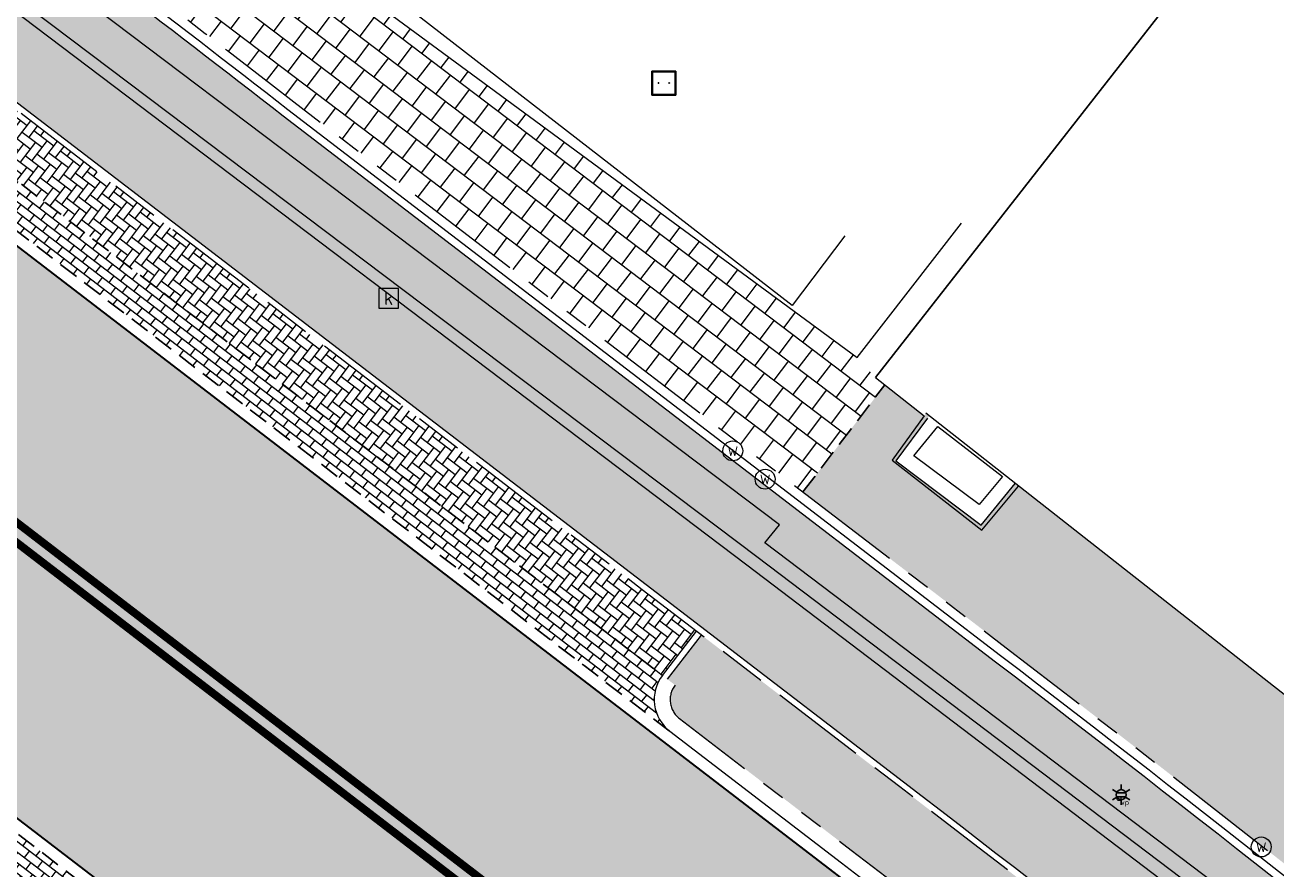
# Model space of a CAD drawing. Header units: metres. Extents: x 187916 to 189411, y 333285 to 334910.
# Tile 306 of 348: x 188947 to 188962, y 334041 to 334052. Entities that reach past the tile are written whole.
import ezdxf
from ezdxf.enums import TextEntityAlignment as Align

# ---------------------------------------------------------------- set-up
doc = ezdxf.new("R2010")
doc.units = ezdxf.units.M
for name, pattern in [('DASHED2', [0.375, 0.25, -0.125]), ('VH-OPSLUITBAND_100X200', [16, 8, -2, 4, -2]), ('VH-TROTTOIRBAND_180-200', [20, 10, -2, 2, -2, 2, -2]), ('VW-1-1_STREEP', [2, 1, -1])]:
    doc.linetypes.add(name, pattern=pattern)
for name, color, linetype, lineweight in [('B-ME-AL-MEETNETWERK_VASTPUNT-S', 253, 'Continuous', 9), ('B-ME-BC-BETONVORM-G', 253, 'Continuous', 18), ('B-ME-IE-MEUBILAIR_WEGMEUBILAIR-S', 253, 'Continuous', 18), ('B-ME-IE-MEUBILAIR_WEGMEUBILAIR_LICHTMAST-S', 253, 'Continuous', 25), ('B-ME-OG-BEBOUWING_HOOFDGEBOUW-G', 253, 'Continuous', 18), ('B-ME-OG-BEBOUWING_KOEKOEK-G', 253, 'Continuous', 18), ('B-ME-RI-HWA_KOLK-S', 253, 'Continuous', 25), ('B-ME-VH-KANTOPSLUITING_ACHTERKANTBAND-G', 253, 'Continuous', 18), ('B-ME-VH-VERHARDING_ASFALT-G', 253, 'Continuous', 18), ('B-ME-VH-VERHARDING_BETON-S', 253, 'Continuous', 25), ('B-ME-VH-VERHARDING_BETONSTRAATSTEEN-G', 253, 'Continuous', 18), ('B-ME-VH-VERHARDING_ROOSTER-G', 253, 'Continuous', 18), ('B-ME-VH-VERHARDING_TEGEL-G', 253, 'Continuous', 18), ('B-WE-OG-BEBOUWING-GV', 253, 'Continuous', 15), ('B-WE-OG-TERREIN_ERF-GV', 253, 'Continuous', 15), ('N-WE-GR-HAAG-HG01-A', 96, 'Continuous', 35), ('N-WE-VH-GOOT_TEGEL-G', 170, 'Continuous', 35), ('N-WE-VH-KANTOPSLUITING_OPSLUITBAND_80X200-G', 30, 'VH-OPSLUITBAND_100X200', 15), ('N-WE-VH-KANTOPSLUITING_RIJWIELPADBAND_4-12 200-G', 94, 'VH-TROTTOIRBAND_180-200', 15), ('N-WE-VH-KANTOPSLUITING_TROTTOIRBAND_180 200-G', 251, 'VH-TROTTOIRBAND_180-200', 15), ('N-WE-VH-KANTOPSLUITING_VOORKANTBAND-G', 7, 'Continuous', 15), ('N-WE-VH-KANTVERHARDING_STREKLAAG_BSS-G', 60, 'Continuous', 18), ('N-WE-VH-VERHARDING_ASFALT_RIJWEG-A', 251, 'Continuous', 18), ('N-WE-VH-VERHARDING_BETONSTRAATSTEEN-GRIJS-A', 250, 'Continuous', 18), ('N-WE-VH-VERHARDING_BETONSTRAATSTEEN-ROOD-A', 11, 'Continuous', 18), ('N-WE-VH-VERHARDING_TEGEL-A', 254, 'Continuous', 5), ('N-WE-VH-VERHARDING_TEGEL_300x300x60-A', 251, 'Continuous', 5), ('N-WE-VW-MARKERING_LANGS_STREEP_11-G', 251, 'VW-1-1_STREEP', 0)]:
    doc.layers.add(name, color=color, linetype=linetype, lineweight=lineweight)
doc.layers.add('N-WE-VH-MATERIAALSCHEIDING-G', color=7, linetype='DASHED2')
doc.styles.add('NLCS-ISO', font='NLCS-ISO.ttf')

# ---------------------------------------------------------------- blocks, each defined once
blk = doc.blocks.new('SRI-KOLK-SO')
at = {"color": 0, "linetype": 'ByBlock', "lineweight": 18}
blk.add_lwpolyline([(-1.125, -1.125), (1.125, -1.125), (1.125, 1.125), (-1.125, 1.125)], close=True, dxfattribs=at)
at = {"color": 0, "linetype": 'ByBlock', "lineweight": 18, "style": 'NLCS-ISO'}
blk.add_text('k', height=1.5, dxfattribs=at).set_placement((0, 0), align=Align.MIDDLE_CENTER)
blk = doc.blocks.new('SIE-WEG_STRAATPOT_WATER-SO')
blk.add_circle((0, 2.91038304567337e-14), 0.4)
at = {"style": 'NLCS-ISO'}
blk.add_text('W', height=0.4, dxfattribs=at).set_placement((-0.2128690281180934, -0.2108641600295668))
blk = doc.blocks.new('B-SIE-WEG_LICHTMAST-SO')
at = {"ltscale": 0.1}
for p, q in [((-1.096064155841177, 0.6328125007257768), (-2.192125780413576, 1.265625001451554)), ((8.349587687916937e-10, 1.265625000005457), (1.669846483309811e-09, 2.53125000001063)), ((1.096064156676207, 0.6328124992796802), (2.192125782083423, 1.26562499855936)), ((-1.096064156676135, -0.6328124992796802), (-2.192125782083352, -1.26562499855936)), ((-8.349587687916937e-10, -1.265625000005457), (-1.669775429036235e-09, -2.53125000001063)), ((1.096064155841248, -0.6328125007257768), (2.192125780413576, -1.265625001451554))]:
    blk.add_line(p, q, dxfattribs=at)
at = {"flags": 128}
for points in [[(-1.162672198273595, 0.4999999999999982), (1.162672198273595, 0.4999999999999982)], [(-1.162672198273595, -0.4999999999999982), (1.162672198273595, -0.4999999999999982)]]:
    blk.add_lwpolyline(points, dxfattribs=at)
at = {"ltscale": 0.1}
blk.add_circle((0, 0), 1.265625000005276, dxfattribs=at)
at = {"style": 'NLCS-ISO'}
blk.add_attdef('TYPE', text='', height=1.8, dxfattribs=at).set_placement((1.669846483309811e-09, 2.53125000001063), align=Align.BOTTOM_CENTER)
blk = doc.blocks.new('B-SVH-BETONPLAAT_2X2')
for p, q in [((0, 2), (0, 0)), ((2, 2.000000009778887), (0, 2.000000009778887)), ((0.04999999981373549, 1.949000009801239), (0.04999999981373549, 0.05099999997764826)), ((1.949000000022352, 1.950000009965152), (0.05099999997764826, 1.950000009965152)), ((1.949999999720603, 0.05099999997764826), (1.949999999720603, 1.949000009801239)), ((2, 0), (2, 2)), ((0, 0), (2, 0)), ((0.05099999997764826, 0.04999999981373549), (1.949000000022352, 0.04999999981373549)), ((0.5200000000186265, 1.015000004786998), (0.5200000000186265, 0.985000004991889)), ((0.5800000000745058, 1.015000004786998), (0.5200000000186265, 1.015000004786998)), ((0.5200000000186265, 0.985000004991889), (0.5800000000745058, 0.985000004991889)), ((0.5800000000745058, 0.985000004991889), (0.5800000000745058, 1.015000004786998)), ((1.419999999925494, 1.015000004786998), (1.419999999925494, 0.985000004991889)), ((1.479999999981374, 1.015000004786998), (1.419999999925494, 1.015000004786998)), ((1.419999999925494, 0.985000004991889), (1.479999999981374, 0.985000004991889)), ((1.479999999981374, 0.985000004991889), (1.479999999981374, 1.015000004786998))]:
    blk.add_line(p, q)
for centre, start, end in [((0.05099999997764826, 1.949000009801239), 90, 180), ((1.949000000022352, 1.949000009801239), 0, 90), ((1.949000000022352, 0.05099999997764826), 270, 0)]:
    blk.add_arc(centre, 0.001, start, end)
at = {"extrusion": (0, 0, -1)}
blk.add_arc((-0.05099999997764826, 0.05099999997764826), 0.001, 270, 0, dxfattribs=at)
blk = doc.blocks.new('SAL-GRONDSLAGPUNT-SO')
blk.add_ellipse((0, 0), major_axis=(656.4294338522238, 0), ratio=0.990987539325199)
at = {"style": 'NLCS-ISO'}
blk.add_text('vp', height=1793.043, rotation=359.8938361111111, dxfattribs=at).set_placement((2028.083093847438, -1281.693962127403), align=Align.MIDDLE_CENTER)
blk = doc.blocks.new('DTM')
at = {"layer": 'B-ME-BC-BETONVORM-G', "ltscale": 0.2, "flags": 128}
blk.add_lwpolyline([(188956.9410000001, 334049.352), (188956.2790000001, 334048.477), (188951.4550000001, 334052.2140000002), (188951.96, 334052.8709999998)], dxfattribs=at)
at = {"layer": 'B-ME-OG-BEBOUWING_HOOFDGEBOUW-G', "ltscale": 0.2, "flags": 128}
blk.add_lwpolyline([(189019.8969999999, 334005.446), (189013.4500000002, 334010.3870000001), (189006.6369179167, 334015.5828661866), (189005.1708484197, 334013.700602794), (189003.5467608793, 334011.6430277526), (188980.1239999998, 334029.7280000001), (188957.9560000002, 334047.1269999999)], dxfattribs=at)
at = {"layer": 'B-ME-OG-BEBOUWING_KOEKOEK-G', "ltscale": 0.2, "flags": 128}
blk.add_lwpolyline([(188957.9759999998, 334047.0619999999), (188957.5800000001, 334046.5300000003), (188958.6510000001, 334045.7209999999), (188959.0789999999, 334046.2429999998)], dxfattribs=at)
at = {"layer": 'B-ME-VH-KANTOPSLUITING_ACHTERKANTBAND-G', "ltscale": 0.2, "flags": 128}
blk.add_lwpolyline([(189015.7570000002, 333997.6699999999), (189006.6639999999, 334005.4819999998), (189001.0609999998, 334010.2629999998), (188993.6510000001, 334016.648), (188982.3020000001, 334026.3109999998), (188968.7599999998, 334035.8259999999), (188968.9419999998, 334036.0640000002), (188966.5380000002, 334037.8390000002), (188966.361, 334037.6069999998), (188955.9330000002, 334045.4980000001), (188956.1179999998, 334045.727), (188946.5219999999, 334052.9750000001), (188946.3500000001, 334052.7429999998), (188939.1039999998, 334058.2060000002), (188931.5789999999, 334063.8870000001)], dxfattribs=at)
at = {"layer": 'B-ME-VH-VERHARDING_ASFALT-G', "ltscale": 0.2, "flags": 128}
blk.add_lwpolyline([(189015.5120000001, 333997.4169999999), (189006.5079999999, 334005.145), (189000.8700000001, 334009.943), (188993.4339999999, 334016.3730000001), (188982.0729999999, 334026.0380000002), (188968.5750000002, 334035.5019999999), (188966.102, 334037.327), (188955.7080000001, 334045.2199999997), (188946.1359999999, 334052.4589999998), (188938.9070000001, 334057.8939999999), (188931.3799999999, 334063.6039999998)], dxfattribs=at)
at = {"layer": 'B-ME-VH-VERHARDING_BETONSTRAATSTEEN-G', "ltscale": 0.2, "flags": 128}
blk.add_lwpolyline([(189015.6099999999, 333997.5249999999), (189006.588, 334005.2910000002), (189000.9670000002, 334010.0779999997), (188993.5559999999, 334016.4890000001), (188982.1430000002, 334026.176), (188968.6630000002, 334035.6499999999), (188966.213, 334037.469), (188955.8330000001, 334045.324), (188946.2259999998, 334052.5699999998), (188939.0049999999, 334058.0460000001), (188931.4589999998, 334063.73)], dxfattribs=at)
at = {"layer": 'B-ME-VH-VERHARDING_ROOSTER-G', "ltscale": 0.2, "flags": 128}
blk.add_lwpolyline([(188958.9169999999, 334046.3300000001), (188958.625, 334045.9819999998), (188957.8059999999, 334046.5899999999), (188958.1060000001, 334046.9610000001), (188958.9169999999, 334046.3300000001)], dxfattribs=at)
at = {"layer": 'B-ME-VH-VERHARDING_TEGEL-G', "ltscale": 0.2, "flags": 128}
for points in [[(188951.0359999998, 334052.2800000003), (188957.0920000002, 334047.8229999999), (188958.4040000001, 334049.5109999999)], [(188957.9358916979, 334047.0918550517), (188957.534, 334046.536), (188958.656894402, 334045.6595350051), (188959.1176648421, 334046.211297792)]]:
    blk.add_lwpolyline(points, dxfattribs=at)
at = {"layer": 'B-WE-OG-BEBOUWING-GV', "ltscale": 0.2, "flags": 128}
blk.add_lwpolyline([(188962.8139825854, 334043.3141148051), (188970.541, 334052.867), (188966.118, 334056.428), (188966.988, 334057.511), (188965.672, 334058.531), (188962.085, 334053.823), (188962.166, 334053.76), (188957.324, 334047.573), (188957.936033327, 334047.0919966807)], dxfattribs=at)
at = {"layer": 'B-WE-OG-TERREIN_ERF-GV', "ltscale": 0.2, "flags": 128}
blk.add_lwpolyline([(188957.324, 334047.573), (188962.166, 334053.76), (188962.085, 334053.823), (188955.988, 334058.55), (188959.978, 334063.712), (188957.365, 334066), (188957.132, 334065.711), (188950.426, 334070.873), (188944.0068445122, 334061.9715525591)], dxfattribs=at)
at = {"layer": 'B-ME-AL-MEETNETWERK_VASTPUNT-S', "xscale": 3.710338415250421e-05, "yscale": 3.710338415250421e-05, "zscale": 3.710338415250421e-05}
blk.add_blockref('SAL-GRONDSLAGPUNT-SO', (188960.381, 334042.29), dxfattribs=at)
at = {"layer": 'B-ME-IE-MEUBILAIR_WEGMEUBILAIR-S', "xscale": 0.3125, "yscale": 0.3125, "zscale": 0.3125}
for p in [(188955.533, 334046.653), (188955.939, 334046.298), (188962.166, 334041.683)]:
    blk.add_blockref('SIE-WEG_STRAATPOT_WATER-SO', p, dxfattribs=at)
at = {"layer": 'B-ME-IE-MEUBILAIR_WEGMEUBILAIR_LICHTMAST-S', "xscale": 0.05, "yscale": 0.05, "zscale": 0.05}
blk.add_blockref('B-SIE-WEG_LICHTMAST-SO', (188960.409, 334042.339), dxfattribs=at)
at = {"layer": 'B-ME-RI-HWA_KOLK-S', "xscale": 0.11, "yscale": 0.11, "zscale": 0.11}
blk.add_blockref('SRI-KOLK-SO', (188951.213, 334048.567), dxfattribs=at)
at = {"layer": 'B-ME-VH-VERHARDING_BETON-S', "xscale": 0.1499999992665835, "yscale": 0.1499999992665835, "zscale": 0.1499999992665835}
blk.add_blockref('B-SVH-BETONPLAAT_2X2', (188954.517, 334051.118), dxfattribs=at)
blk = doc.blocks.new('ontwerp Wilhelmina- & Engelenkampstraat')
at = {"layer": 'N-WE-GR-HAAG-HG01-A', "transparency": 33554610}
h = blk.add_hatch(color=256, dxfattribs=at)
h.dxf.hatch_style = 1
h.paths.add_polyline_path([(188957.6276895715, 334042.4359619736), (188955.1387179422, 334044.3426817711), (188954.7130256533, 334043.7869965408), (188954.8082859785, 334043.7140207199, 0.4142135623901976), (188954.8639972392, 334043.2934303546), (188957.0195576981, 334041.6421259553, -0.006241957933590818), (188963.9523476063, 334036.1924705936, 0.4140892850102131), (188964.3741177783, 334036.2375654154), (188964.4674412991, 334036.1621285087), (188964.9076523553, 334036.7064016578, 0.006539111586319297)])
at = {"layer": 'N-WE-VH-VERHARDING_ASFALT_RIJWEG-A', "transparency": 33554610}
h = blk.add_hatch(color=256, dxfattribs=at)
h.dxf.hatch_style = 1
edge = h.paths.add_edge_path(flags=16)
edge.add_arc((188843.2202829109, 334124.6265817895), 0.5000000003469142, 68.86366228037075, 236.5502401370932)
edge.add_line((188842.9446801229, 334124.2093970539), (188847.2596446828, 334121.3588223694))
edge.add_arc((188764.52368857, 333996.1199642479), 150.1000000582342, 53.138037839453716, 56.550240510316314, ccw=False)
edge.add_arc((188854.8670012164, 334116.6124780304), 0.5000000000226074, 233.1380378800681, 405.2541734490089)
edge.add_line((188855.2189827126, 334116.9675963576), (188849.6333451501, 334122.5038948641))
edge.add_arc((188848.2254191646, 334121.0834215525), 2.000000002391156, 45.25417348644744, 68.86366190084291)
edge.add_line((188848.9465960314, 334122.9488716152), (188843.4005771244, 334125.0929443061))
edge = h.paths.add_edge_path()
edge.add_line((188813.0185392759, 334140.2053137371), (188813.0105729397, 334140.209319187))
edge.add_line((188813.0105729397, 334140.209319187), (188850.7365500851, 334115.2865848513))
edge.add_arc((188823.0935907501, 334073.442955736), 50.14999998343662, 53.70449889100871, 56.55024050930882, ccw=False)
edge.add_arc((188844.432152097, 334101.8879698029), 14.59712508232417, 51.12888847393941, 55.118945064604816, ccw=False)
edge.add_line((188853.5928784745, 334113.2527026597), (188950.9588811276, 334038.6637910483))
edge.add_arc((188941.7456837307, 334026.6371749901), 15.15000000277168, 40.65152212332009, 52.54545483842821, ccw=False)
edge.add_line((188953.2397736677, 334036.5067442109), (188961.6247993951, 334026.741552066))
edge.add_arc((188972.8912835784, 334036.415684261), 14.84999998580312, 220.6515221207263, 230.026866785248)
edge.add_arc((188742.2273900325, 333761.2592333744), 344.2000024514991, 49.060789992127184, 50.026866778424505, ccw=False)
edge.add_line((188967.767169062, 334021.2697134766), (188981.7537264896, 334009.2102175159))
edge.add_line((188981.7537264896, 334009.2102175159), (188990.3623937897, 334001.7876695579))
edge.add_arc((188830.8334411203, 333816.7660723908), 244.2999757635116, 45.63147792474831, 49.231496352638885, ccw=False)
edge.add_line((189001.6652582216, 333991.4056109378), (189005.3166251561, 333987.8338559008))
edge.add_line((189005.3166251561, 333987.8338559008), (189009.3616308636, 333991.9690219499))
edge.add_arc((189010.0094888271, 333991.9162956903), 0.6499999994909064, 135.63089128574, 175.3472076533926, ccw=False)
edge.add_line((189009.5448364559, 333992.3708264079), (189010.1315084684, 333992.9705626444))
edge.add_arc((189010.5961608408, 333992.5160319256), 0.6500000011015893, 110.0016349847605, 135.6308912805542, ccw=False)
edge.add_line((189010.3738303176, 333993.126825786), (189012.7423269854, 333996.2283355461))
edge.add_line((189012.7423269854, 333996.2283355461), (189006.7711925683, 334000.7882476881))
edge.add_line((189006.7711925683, 334000.7882476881), (189004.0161101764, 334002.9017076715))
edge.add_line((189004.0161101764, 334002.9017076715), (188999.2558699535, 334006.5545254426))
edge.add_line((188999.2558699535, 334006.5545254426), (188998.8588697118, 334006.8610537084))
edge.add_line((188998.8588697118, 334006.8610537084), (188991.767266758, 334012.3365586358))
edge.add_arc((189144.6444510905, 334210.3355206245), 250.1499998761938, 228.1364962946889, 232.3278733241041, ccw=False)
edge.add_arc((188742.2273912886, 333761.2592353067), 352.8500001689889, 48.13649629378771, 52.54545484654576)
edge.add_line((188956.8067115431, 334041.3642833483), (188954.6511510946, 334043.0155877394))
edge.add_line((188954.6511510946, 334043.0155877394), (188891.8217000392, 334091.1471762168))
edge.add_line((188891.8217000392, 334091.1471762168), (188891.5662846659, 334090.8137650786))
edge.add_line((188891.5662846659, 334090.8137650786), (188875.9674064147, 334102.7635557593))
edge.add_line((188875.9674064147, 334102.7635557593), (188876.222821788, 334103.0969668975))
edge.add_line((188876.222821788, 334103.0969668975), (188867.5141152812, 334109.7684222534))
edge.add_arc((188884.8033035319, 334132.3371809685), 28.4300000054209, 226.5407898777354, 232.5454548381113, ccw=False)
edge.add_line((188865.2480693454, 334111.7008606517), (188851.7136843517, 334124.5262124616))
edge.add_arc((188838.0601001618, 334110.1178073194), 19.84999999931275, 46.54078987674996, 56.5502405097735)
edge.add_line((188849.0015307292, 334126.680041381), (188818.5871468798, 334146.772552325))
edge.add_arc((188824.1818834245, 334155.2414024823), 10.14999999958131, 230.746516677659, 236.55024045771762, ccw=False)
edge.add_line((188817.7594464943, 334147.3817075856), (188813.0185392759, 334140.2053137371))
edge = h.paths.add_edge_path()
edge.add_arc((188804.4060072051, 334144.8922067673), 15.00000001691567, 49.44930201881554, 57.10513435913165)
edge.add_line((188812.5524953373, 334157.4872348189), (188809.1197533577, 334159.7075388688))
edge.add_line((188809.1197533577, 334159.7075388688), (188808.8358097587, 334159.2796429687))
edge.add_arc((188807.8775894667, 334159.9154997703), 1.150000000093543, 146.4325029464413, 326.4325029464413, ccw=False)
edge.add_line((188806.9193691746, 334160.5513565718), (188807.1883826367, 334160.9567531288))
edge.add_line((188807.1883826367, 334160.9567531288), (188802.8966842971, 334163.732631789))
edge.add_arc((188799.7691371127, 334173.3887670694), 10.14999999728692, 238.0087583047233, 287.9467359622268, ccw=False)
edge.add_line((188794.391772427, 334164.7802568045), (188787.6683002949, 334154.8824230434))
edge.add_arc((188776.9360168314, 334149.1867587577), 12.14999999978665, 6.552444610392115, 27.95506492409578, ccw=False)
edge.add_arc((188778.9149951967, 334149.4490587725), 10.1540764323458, -2.101472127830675, 6.356304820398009, ccw=False)
edge.add_line((188789.0622425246, 334149.0767150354), (188793.7916961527, 334146.0152720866))
edge.add_line((188793.7916961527, 334146.0152720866), (188794.0757942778, 334146.443065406))
edge.add_arc((188795.0337848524, 334145.8068625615), 1.15000000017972, -33.58819080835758, 146.4118091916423, ccw=False)
edge.add_line((188795.991775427, 334145.170659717), (188795.7226155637, 334144.7653603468))
edge.add_line((188795.7226155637, 334144.7653603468), (188801.9201273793, 334140.7536223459))
edge.add_arc((188806.91186024, 334129.6763888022), 12.14999999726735, 71.61773031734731, 114.25775215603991, ccw=False)
edge.add_line((188810.743428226, 334141.2064185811), (188816.0248838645, 334149.2010499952))
edge.add_arc((188824.1818834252, 334155.2414024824), 10.15000000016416, 183.1724790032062, 216.5203757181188, ccw=False)
edge.add_arc((188822.7365122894, 334155.1739654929), 8.703121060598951, 180.8378362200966, 183.2557978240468, ccw=False)
edge.add_arc((188833.7517650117, 334153.715293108), 19.7623436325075, 172.5149848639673, 176.1369932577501, ccw=False)
edge = h.paths.add_edge_path()
edge.add_line((188786.2209732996, 334157.0233449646), (188792.4021116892, 334166.1227922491))
edge.add_line((188792.4021116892, 334166.1227922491), (188791.5485077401, 334166.7026345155))
edge.add_line((188791.5485077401, 334166.7026345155), (188788.5394280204, 334169.4236699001))
edge.add_line((188788.5394280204, 334169.4236699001), (188787.1852216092, 334167.4301002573))
edge.add_line((188787.1852216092, 334167.4301002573), (188780.1013007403, 334172.2421172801))
edge.add_arc((188618.4537611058, 333934.267257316), 287.6837865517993, 55.81317921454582, 60.58230996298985)
edge.add_arc((188735.7243300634, 334140.9898543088), 50.01920379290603, 61.28503171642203, 77.31862338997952)
edge.add_arc((188760.1973562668, 334256.6585423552), 68.2172590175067, 252.5019390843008, 258.5925344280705, ccw=False)
edge.add_arc((188746.5917393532, 334218.9896416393), 28.24878716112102, 246.6552150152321, 255.85047768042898, ccw=False)
edge.add_arc((188739.6991429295, 334207.5799419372), 15.14999999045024, 247.5582666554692, 253.5058051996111, ccw=False)
edge.add_line((188733.9157258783, 334193.5772783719), (188632.7612944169, 334235.3563367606))
edge.add_arc((188642.362146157, 334258.6016835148), 25.14999999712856, 236.2483398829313, 247.5582723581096, ccw=False)
edge.add_line((188628.3889489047, 334237.6906276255), (188623.9088227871, 334240.6843399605))
edge.add_arc((188610.1023038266, 334220.0227201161), 24.85000000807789, 56.24833988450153, 66.54108532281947)
edge.add_line((188619.9948742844, 334242.8187625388), (188616.8650908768, 334235.2408720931))
edge.add_arc((188612.7752758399, 334225.9513130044), 10.14999975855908, 36.3971108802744, 66.23805833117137, ccw=False)
edge.add_line((188620.9452513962, 334231.9741025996), (188631.6761182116, 334226.2780943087))
edge.add_arc((188635.7212357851, 334214.8212394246), 12.15000000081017, 67.55827235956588, 109.4468017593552, ccw=False)
edge.add_line((188640.3594206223, 334226.051098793), (188725.7324548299, 334190.7901128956))
edge.add_line((188725.7324548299, 334190.7901128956), (188736.3228047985, 334186.3562589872))
edge.add_arc((188702.9288175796, 334091.9793464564), 100.1107386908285, 61.585566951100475, 70.51436696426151, ccw=False)
edge.add_line((188750.5660902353, 334180.0296176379), (188754.2367218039, 334177.9780331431))
edge.add_arc((188618.5090913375, 333934.3570586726), 278.8784123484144, 55.81223272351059, 60.876674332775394, ccw=False)
edge.add_line((188775.2127626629, 334165.0454378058), (188783.7631842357, 334159.2372455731))
edge.add_arc((188776.9360168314, 334149.1867587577), 12.14999999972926, 40.16466472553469, 55.81223272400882, ccw=False)
at = {"layer": 'N-WE-VH-VERHARDING_BETONSTRAATSTEEN-GRIJS-A', "transparency": 33554610}
h = blk.add_hatch(dxfattribs=at)
h.set_pattern_fill('AVH-BSS_KEIFORMAAT_ELLEBOOG', color=256, angle=322.5500000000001, pattern_type=2)
h.set_pattern_definition([(322.5500000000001, (188949.5432931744, 334047.7473595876), (0.1472050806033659, 0.01951061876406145), [0.315, -0.105]), (232.55, (188949.6709876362, 334047.914075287), (0.1472050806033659, 0.01951061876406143), [0.315, -0.105])])
h.paths.add_polyline_path([(188945.5417636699, 334051.6945947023), (188945.116071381, 334051.1389094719), (188953.9705149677, 334044.3558097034), (188954.6495187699, 334043.8356470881), (188955.0752110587, 334044.3913323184), (188954.3962072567, 334044.9114949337)])
h = blk.add_hatch(dxfattribs=at)
h.set_pattern_fill('AVH-BSS_KEIFORMAAT_HALFST', color=256, angle=232.54, pattern_type=2)
h.set_pattern_definition([(232.54, (188949.8927734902, 334047.4838607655), (0.01948492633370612, -0.1472084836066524), [0.105, -0.105]), (322.54, (188949.8927734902, 334047.4838607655), (0.06386177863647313, 0.08334670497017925), [])])
edge = h.paths.add_edge_path()
edge.add_line((188954.6495187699, 334043.8356470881), (188945.116071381, 334051.1389094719))
edge.add_arc((188944.7191533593, 334051.4429753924), 0.4999999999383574, 232.54704394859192, 322.54545485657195, ccw=False)
edge.add_line((188944.4150984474, 334051.0460489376), (188954.7423708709, 334043.1346631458))
edge.add_arc((188955.0464367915, 334043.5315811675), 0.5000000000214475, 142.5454548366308, 232.54545483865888, ccw=False)
h = blk.add_hatch(dxfattribs=at)
h.set_pattern_fill('AVH-BSS_KEIFORMAAT_HALFST', color=256, angle=232.55, pattern_type=2)
h.set_pattern_definition([(232.55, (188944.6134209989, 334042.7060777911), (0.01951061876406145, -0.1472050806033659), [0.105, -0.105]), (322.5500000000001, (188944.6134209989, 334042.7060777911), (0.06384723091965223, 0.08335784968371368), [])])
edge = h.paths.add_edge_path()
edge.add_arc((188940.6674067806, 334045.7289442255), 0.5000000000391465, -37.4543657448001, 52.5454548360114, ccw=False)
edge.add_line((188941.0643257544, 334045.4248795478), (188948.1466754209, 334039.9994855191))
edge.add_arc((188948.5435140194, 334039.6953159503), 0.4999999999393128, 52.54545483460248, 142.5304915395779, ccw=False)
edge.add_line((188948.8475799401, 334040.0922339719), (188940.9714727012, 334046.1258622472))
at = {"layer": 'N-WE-VH-VERHARDING_BETONSTRAATSTEEN-ROOD-A', "transparency": 33554610}
h = blk.add_hatch(color=11, dxfattribs=at)
h.dxf.hatch_style = 1
h.paths.add_polyline_path([(188869.5391943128, 334112.4118962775, -0.02620629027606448), (188867.538569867, 334114.1179885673), (188853.9228214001, 334127.0204414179, 0.04370225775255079), (188850.9305713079, 334129.3967060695), (188826.6630971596, 334145.4284130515, -0.05105103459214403), (188822.7067715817, 334148.6660172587), (188822.0136661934, 334149.3909158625, -0.0200226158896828), (188820.7145883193, 334150.9239998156), (188820.1125301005, 334151.7276482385), (188819.5628727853, 334152.5668123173), (188819.0124277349, 334153.4073864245, 0.07020777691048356), (188816.0095224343, 334157.1791280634, -0.1686779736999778), (188815.0708171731, 334158.9832733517), (188815.0851893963, 334159.7321906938, 0.05995219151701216), (188814.1906564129, 334155.1319891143, -0.614293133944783), (188815.0914211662, 334155.419406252, -0.004973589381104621), (188815.2987230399, 334155.2047594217, -0.2653390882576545), (188816.4739168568, 334150.3883250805, -0.6630616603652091), (188815.5045729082, 334150.2710622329, 0.06423418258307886), (188817.0500100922, 334148.2316676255, 0.02685832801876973), (188817.8425597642, 334147.5075175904), (188819.2767483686, 334149.678473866, 0.08029190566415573), (188825.6158065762, 334143.8431110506), (188842.2102962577, 334132.8803716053), (188849.8832807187, 334127.8114040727, -0.0437022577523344), (188852.6159292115, 334125.6412993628), (188866.2316776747, 334112.7388465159, 0.02620629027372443), (188868.383743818, 334110.9036077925), (188944.2779624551, 334052.763527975, 0.0009658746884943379), (188957.6763401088, 334042.4994688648, -0.009277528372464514), (188967.9621741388, 334034.3125750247, -0.003941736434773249), (188972.2391330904, 334030.719653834, 0.01791285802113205), (188977.9691012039, 334026.172978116), (188982.6371441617, 334022.7340118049), (189001.1071614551, 334008.4731075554), (189008.3818376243, 334002.8926076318), (189014.7463151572, 333998.0323153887), (189023.1492643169, 333991.6987492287, 0.04135942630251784), (189025.5236610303, 333990.1994726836), (189026.4236363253, 333989.7635317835, -0.5205333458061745), (189026.5869604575, 333988.9107620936), (189025.4586989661, 333987.7487147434, -0.3449410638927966), (189024.8112012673, 333987.6602222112, 0.016286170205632), (189027.1024584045, 333986.4205983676, 0.0307634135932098), (189028.2338991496, 333985.939765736, -0.5474886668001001), (189028.0315065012, 333986.8095316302), (189028.4109391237, 333987.1983381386, -0.4330998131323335), (189031.3280389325, 333987.1476770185), (189032.1379230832, 333986.2535649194, -0.643984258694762), (189031.7547922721, 333985.3678457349, 0.09389749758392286), (189035.3989444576, 333986.1274898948), (189034.2459540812, 333987.4575392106), (189033.5678682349, 333988.2397552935, 0.03136002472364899), (189034.5664557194, 333988.3286325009, 0.07386245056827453), (189036.8129803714, 333989.0209203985), (189037.6863054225, 333989.5080600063), (189038.0890000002, 333989.764), (189039.0210000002, 333990.3730000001), (189040.022664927, 333991.1545091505), (189038.8885358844, 333992.6081290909, -0.08053422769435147), (189036.0321564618, 333990.939552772), (189035.0795804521, 333990.627147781, -0.05017195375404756), (189033.0858050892, 333990.2913392), (189032.0786720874, 333990.2745015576, -0.04044432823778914), (189030.4580299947, 333990.4600773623, -0.04254247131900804), (189028.0046017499, 333991.1638956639), (189027.081067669, 333991.5517503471, -0.0335496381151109), (189025.3106536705, 333992.5144600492), (189024.480357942, 333993.0807405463, -0.003824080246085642), (189024.2958604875, 333993.2180032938, -0.005670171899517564), (189024.0565874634, 333993.3941318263), (189015.8947154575, 333999.5459905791), (189009.5366397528, 334004.4013940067), (189002.2659711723, 334009.9788196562), (188983.781345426, 334024.2510032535), (188979.0960425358, 334027.7026850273, -0.01791285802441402), (188973.4726836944, 334032.1647672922, 0.01321974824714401), (188958.8317906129, 334044.0077573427), (188955.6003083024, 334046.4832902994), (188949.8878724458, 334050.8594006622, 0.002705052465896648), (188945.4293292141, 334054.2749448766)])
at = {"layer": 'N-WE-VH-VERHARDING_TEGEL-A', "transparency": 33554610}
h = blk.add_hatch(color=256, dxfattribs=at)
h.dxf.hatch_style = 1
edge = h.paths.add_edge_path()
edge.add_line((188966.829563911, 334040.1624051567), (188966.4010000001, 334039.6260000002))
edge.add_line((188966.4010000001, 334039.6260000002), (188965.5150000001, 334040.3130000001))
edge.add_line((188965.5150000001, 334040.3130000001), (188965.923224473, 334040.8737638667))
edge.add_line((188965.923224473, 334040.8737638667), (188964.8264724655, 334041.7345717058))
edge.add_line((188964.8264724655, 334041.7345717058), (188964.389, 334041.1660000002))
edge.add_line((188964.389, 334041.1660000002), (188962.5970000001, 334042.5640000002))
edge.add_line((188962.5970000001, 334042.5640000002), (188963.061751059, 334043.1196487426))
edge.add_line((188963.061751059, 334043.1196487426), (188959.1196555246, 334046.2136815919))
edge.add_line((188959.1196555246, 334046.2136815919), (188959.0802925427, 334046.2445764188))
edge.add_line((188959.0802925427, 334046.2445764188), (188958.6510000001, 334045.7209999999))
edge.add_line((188958.6510000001, 334045.7209999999), (188957.5800000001, 334046.5300000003))
edge.add_line((188957.5800000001, 334046.5300000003), (188957.9991652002, 334047.0931209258))
edge.add_line((188957.9991652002, 334047.0931209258), (188957.9560000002, 334047.1269999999))
edge.add_line((188957.9560000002, 334047.1269999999), (188957.936008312, 334047.0920163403))
edge.add_line((188957.936008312, 334047.0920163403), (188957.4417125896, 334047.4804884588))
edge.add_line((188957.4417125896, 334047.4804884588), (188956.414019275, 334046.1389701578))
edge.add_line((188956.414019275, 334046.1389701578), (188958.9655796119, 334044.1824012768))
edge.add_arc((188742.2273911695, 333761.2592351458), 356.4000003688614, 51.03388132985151, 52.54545484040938, ccw=False)
edge.add_line((188966.3533530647, 334038.3666393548), (188967.4267072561, 334039.6937252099))
edge.add_line((188967.4267072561, 334039.6937252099), (188966.829563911, 334040.1624051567))
at = {"layer": 'N-WE-VH-VERHARDING_TEGEL_300x300x60-A', "transparency": 33554610}
h = blk.add_hatch(dxfattribs=at)
h.set_pattern_fill('AVH-TEGEL_300X300_HALFST', color=256, angle=232.85, pattern_type=2)
h.set_pattern_definition([(232.85, (188956.4621834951, 334046.1001712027), (-0.06161255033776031, -0.3297027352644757), [0.3, -0.3]), (322.85, (188956.4621834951, 334046.1001712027), (0.1811711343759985, 0.2391171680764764), [])])
edge = h.paths.add_edge_path()
edge.add_line((188957.4417125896, 334047.4804884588), (188957.324, 334047.573))
edge.add_line((188957.324, 334047.573), (188957.0920000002, 334047.8229999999))
edge.add_line((188957.0920000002, 334047.8229999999), (188951.0359999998, 334052.2800000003))
edge.add_line((188951.0359999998, 334052.2800000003), (188947.8533481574, 334054.7120638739))
edge.add_line((188947.8533481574, 334054.7120638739), (188946.8834992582, 334053.4460538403))
edge.add_arc((188631.9975109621, 333640.5131844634), 519.294463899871, 52.23554508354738, 52.67231454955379, ccw=False)
edge.add_line((188950.0221338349, 334051.0336827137), (188955.7340973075, 334046.6579342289))
edge.add_line((188955.7340973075, 334046.6579342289), (188956.414019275, 334046.1389701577))
edge.add_line((188956.414019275, 334046.1389701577), (188957.4417125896, 334047.4804884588))
at = {"layer": 'N-WE-VH-GOOT_TEGEL-G'}
for points in [[(188961.6247993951, 334026.741552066), (188953.2397736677, 334036.5067442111, 0.05194371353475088), (188950.958881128, 334038.6637910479), (188949.7326357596, 334039.6031775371), (188948.9387997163, 334040.2113093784), (188948.5407669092, 334040.5162292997), (188941.0626924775, 334046.2449376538), (188939.9509864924, 334047.096579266), (188905.9111443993, 334073.1733894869)], [(189039.6245799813, 333988.8507719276), (189038.8450779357, 333988.224372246), (189038.065540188, 333987.5979438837), (189037.8233642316, 333987.4034557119, -0.05865988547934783), (189035.8072243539, 333986.1420083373, -0.1034039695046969), (189031.7575429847, 333985.2178709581, -0.08989690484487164), (189028.1838278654, 333985.7983696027, -0.03076341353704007), (189027.035415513, 333986.2864147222, -0.01612862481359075), (189024.7574142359, 333987.5179393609, -0.02951359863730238), (189020.8140646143, 333990.1404201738), (189013.1445989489, 333995.9211368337), (189006.7711925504, 334000.7882476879), (189004.0161101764, 334002.9017076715), (188999.2558699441, 334006.5545254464), (188998.8588697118, 334006.8610537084), (188991.7672667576, 334012.3365586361, -0.01829037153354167), (188977.7047704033, 334024.0396123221, 0.009459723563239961), (188967.5955745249, 334032.7593358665, 0.00353640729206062), (188963.7326314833, 334035.9200282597, 0.006241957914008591), (188956.8067115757, 334041.3642833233), (188954.6511510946, 334043.0155877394), (188943.4110893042, 334051.6262316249), (188891.8217000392, 334091.1471762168)]]:
    blk.add_lwpolyline(points, format="xyb", dxfattribs=at)
at = {"layer": 'N-WE-VH-KANTOPSLUITING_OPSLUITBAND_80X200-G', "ltscale": 0.15, "flags": 128}
blk.add_lwpolyline([(189025.4866912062, 333990.1285503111, -0.04136484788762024), (189023.1012100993, 333991.6347898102), (189014.6979614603, 333997.9685816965), (189008.3332143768, 334002.8290797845), (189001.0583694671, 334008.4097091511), (188982.5889672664, 334022.6701384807), (188977.9216510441, 334026.1085694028, -0.01791285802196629), (188972.1871941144, 334030.6588069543, 0.01321974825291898), (188957.6276895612, 334042.4359619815), (188954.3962072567, 334044.9114949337), (188944.2320672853, 334052.6979102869), (188876.5310800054, 334104.561423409), (188876.4104708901, 334104.6538181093), (188868.335093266, 334110.8401009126, -0.02620629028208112), (188866.1766506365, 334112.6807773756), (188852.5609021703, 334125.5832302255, 0.04370225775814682), (188849.8391842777, 334127.7446545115), (188825.5717101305, 334143.7763614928, -0.07926277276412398), (188819.2825308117, 334149.5420904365), (188818.0312329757, 334147.6479791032)], format="xyb", dxfattribs=at)
blk.add_lwpolyline([(188954.7130256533, 334043.7869965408), (188955.1387179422, 334044.3426817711)], dxfattribs=at)
at = {"layer": 'N-WE-VH-KANTOPSLUITING_RIJWIELPADBAND_4-12 200-G', "ltscale": 0.15, "flags": 128}
blk.add_lwpolyline([(188823.2371218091, 334148.4528235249, 0.04576076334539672), (188826.784362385, 334145.6119743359), (188851.0518365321, 334129.5802673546, -0.04370225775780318), (188854.0741457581, 334127.1801315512), (188867.6898942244, 334114.2776787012, 0.02620629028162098), (188869.6729833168, 334112.5865402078), (188945.5626458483, 334054.449950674, -0.002704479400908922), (188950.0221338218, 334051.0336827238), (188955.7340973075, 334046.657934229), (188958.9655796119, 334044.1824012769, -0.01321974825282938), (188973.6155158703, 334032.3320962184, 0.01791285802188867), (188979.2265304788, 334027.8798089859), (188983.9138318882, 334024.426654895), (189002.4001491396, 334010.153165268), (189009.6703536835, 334004.5760955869), (189016.0276881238, 333999.7212582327), (189024.1890066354, 333993.569816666, 0.005721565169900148), (189024.4264114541, 333993.3951009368, 0.003801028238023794), (189024.6070828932, 333993.2606215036)], format="xyb", dxfattribs=at)
at = {"layer": 'N-WE-VH-KANTOPSLUITING_TROTTOIRBAND_180 200-G', "ltscale": 0.15, "flags": 128}
blk.add_lwpolyline([(188954.8082859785, 334043.7140207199, 0.4142135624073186), (188954.8639972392, 334043.2934303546), (188957.0195577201, 334041.6421259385, -0.006241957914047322), (188963.9523476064, 334036.1924705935, 0.4140892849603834), (188964.3741177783, 334036.2375654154, 0.4080211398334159)], format="xyb", dxfattribs=at)
at = {"layer": 'N-WE-VH-KANTOPSLUITING_VOORKANTBAND-G', "ltscale": 0.2, "flags": 128}
for points in [[(188817.9644834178, 334147.6920755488), (188819.2767483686, 334149.678473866, 0.08029190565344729), (188825.6158065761, 334143.8431110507), (188849.8832807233, 334127.8114040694, -0.04370225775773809), (188852.6159292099, 334125.6412993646), (188866.2316776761, 334112.7388465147, 0.02620629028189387), (188868.3837438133, 334110.903607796), (188944.2807178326, 334052.7614171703), (188954.444857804, 334044.9750018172), (188957.6763401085, 334042.499468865, -0.01321974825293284), (188972.2391330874, 334030.7196538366, 0.01791285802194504), (188977.9691012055, 334026.1729781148), (188982.6371441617, 334022.7340118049), (189001.1071614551, 334008.4731075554), (189008.3818376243, 334002.8926076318), (189014.7463151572, 333998.0323153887), (189023.1493625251, 333991.6986752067, 0.0413648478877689), (189025.5236704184, 333990.1994906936)], [(188954.6495187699, 334043.8356470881, 0.4142135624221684), (188954.7423708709, 334043.1346631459), (188956.8979313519, 334041.4833587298, -0.006241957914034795), (188963.826795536, 334036.0367892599, 0.4140064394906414), (188964.5296569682, 334036.1118372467)]]:
    blk.add_lwpolyline(points, format="xyb", dxfattribs=at)
at = {"layer": 'N-WE-VH-KANTOPSLUITING_VOORKANTBAND-G', "flags": 128}
blk.add_lwpolyline([(188823.1538682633, 334148.3664010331, 0.04576076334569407), (188826.7182177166, 334145.511849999), (188850.9856918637, 334129.4801430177, -0.04370225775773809), (188853.9916051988, 334127.0930278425), (188867.6073536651, 334114.1905749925, 0.02620629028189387), (188869.6000074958, 334112.4912798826), (188945.4899276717, 334054.3544929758, -0.002704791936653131), (188949.9489003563, 334050.9386197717), (188955.6611214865, 334046.5626739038), (188958.8926037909, 334044.0871409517, -0.0132197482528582), (188973.5376074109, 334032.2408258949, 0.01791285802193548), (188979.155355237, 334027.7831959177), (188983.8415665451, 334024.3308449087), (189002.3269611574, 334010.0580676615), (189009.5974188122, 334004.4808038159), (189015.9551575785, 333999.6256576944), (189024.1167779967, 333993.4739885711, 0.005693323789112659), (189024.3552020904, 333993.2985019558, 0.003844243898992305), (189024.5394331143, 333993.1614258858)], format="xyb", dxfattribs=at)
at = {"layer": 'N-WE-VH-KANTOPSLUITING_VOORKANTBAND-G', "ltscale": 0.2, "flags": 128}
blk.add_lwpolyline([(188954.6495187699, 334043.8356470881), (188955.0752110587, 334044.3913323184)], dxfattribs=at)
at = {"layer": 'N-WE-VH-KANTVERHARDING_STREKLAAG_BSS-G', "flags": 128}
blk.add_lwpolyline([(188869.5391943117, 334112.4118962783), (188945.4293292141, 334054.2749448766, -0.002705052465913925), (188949.8878724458, 334050.8594006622), (188955.6003083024, 334046.4832902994), (188958.8317906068, 334044.0077573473, -0.01321974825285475), (188973.4726836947, 334032.1647672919, 0.01791285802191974), (188979.0960425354, 334027.7026850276), (188983.781345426, 334024.2510032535), (189002.2659711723, 334009.9788196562), (189009.5366397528, 334004.4013940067), (189015.8947154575, 333999.5459905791), (189024.0565874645, 333993.3941318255, 0.005670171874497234), (189024.2958604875, 333993.2180032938, 0.003824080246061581), (189024.480357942, 333993.0807405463), (189025.3106536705, 333992.5144600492, 0.03354963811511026), (189027.081067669, 333991.5517503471), (189028.0046017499, 333991.1638956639, 0.04254247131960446), (189030.4580299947, 333990.4600773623, 0.04044432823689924), (189032.0786720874, 333990.2745015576), (189033.0858050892, 333990.2913392, 0.05017195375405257), (189035.0795804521, 333990.627147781), (189036.0321564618, 333990.939552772, 0.08053422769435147), (189038.8885358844, 333992.6081290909)], format="xyb", dxfattribs=at)
at = {"layer": 'N-WE-VH-MATERIAALSCHEIDING-G', "flags": 128}
for points in [[(188945.116071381, 334051.1389094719), (188953.9705149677, 334044.3558097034), (188954.6495187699, 334043.8356470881)], [(188944.4150874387, 334051.0460573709), (188953.6664490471, 334043.9588916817), (188954.7423708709, 334043.1346631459)], [(188956.414019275, 334046.1389701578), (188957.4417125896, 334047.4804884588)], [(188948.8475799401, 334040.0922339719), (188948.449547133, 334040.3971538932), (188940.9714727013, 334046.1258622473)]]:
    blk.add_lwpolyline(points, dxfattribs=at)
blk = doc.blocks.new('markering')
at = {"layer": 'N-WE-VW-MARKERING_LANGS_STREEP_11-G', "const_width": 0.1, "flags": 128}
for points in [[(188941.7449820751, 334049.4383904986), (188952.7450490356, 334040.9953980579)], [(188952.6234226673, 334040.8366308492), (188941.6233557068, 334049.2796232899)]]:
    blk.add_lwpolyline(points, dxfattribs=at)

msp = doc.modelspace()

# ---------------------------------------------------------------- block references
msp.add_blockref('DTM', (0, 0))

# ---------------------------------------------------------------- next in the draw order: block references
msp.add_blockref('ontwerp Wilhelmina- & Engelenkampstraat', (0, 0))

# ---------------------------------------------------------------- next in the draw order: block references
msp.add_blockref('markering', (0, 0))

doc.saveas('drawing.dxf')
